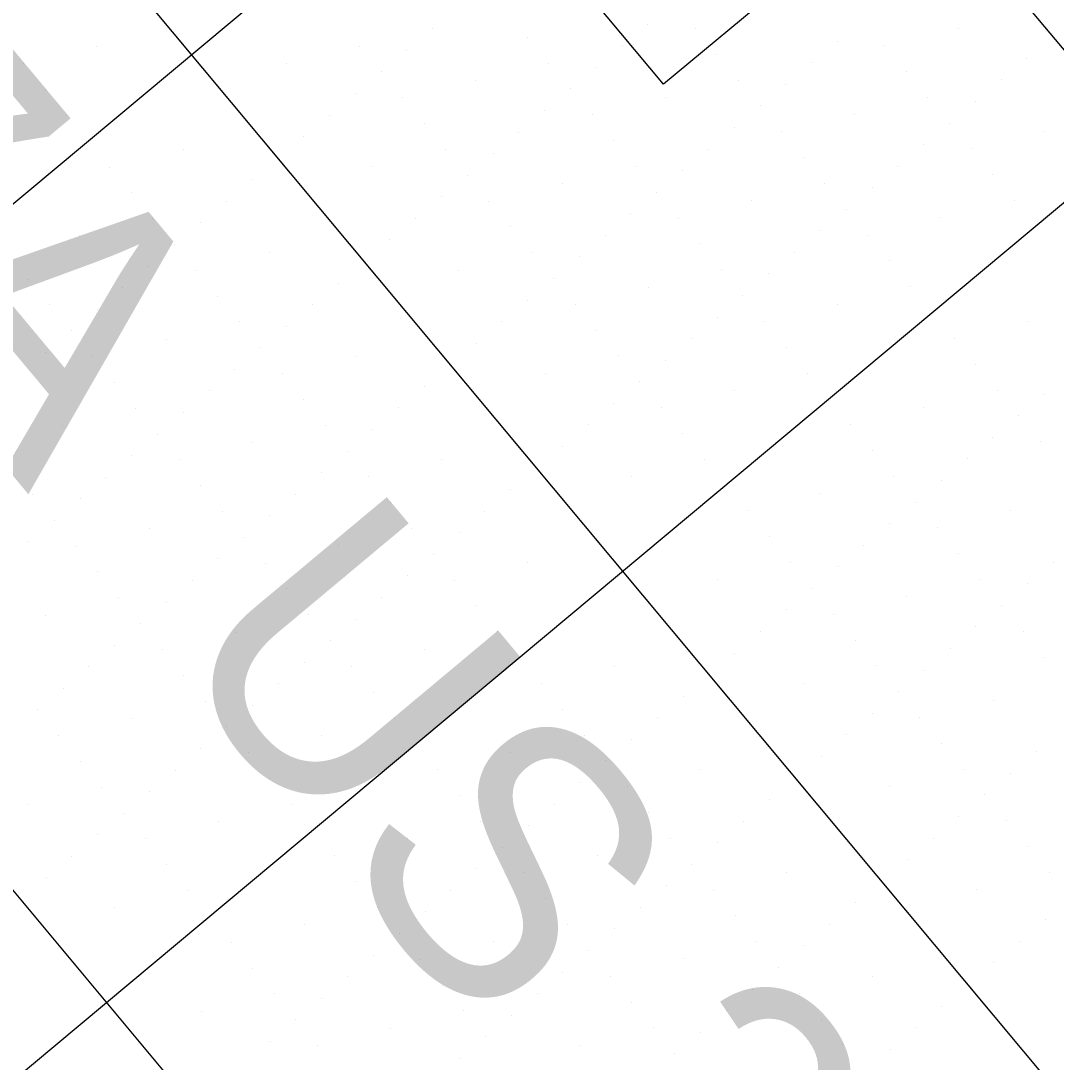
# Model space of a CAD drawing. Extents: x 2042995 to 2043795, y 305365 to 306249.
# Drawn here: x 2043310.23 to 2043341.02, y 305639.67 to 305670.62 of the extents above; entities that cross this region are included whole.
import ezdxf

# ---------------------------------------------------------------- set-up
doc = ezdxf.new("R2010")
doc.units = 0
for name, color, linetype in [('BR_CONCRETE', 7, 'Continuous'), ('BR_GRID DOTS', 7, 'Continuous'), ('BR_GRID LINES', 7, 'Continuous'), ('BR_TEXT', 7, 'Continuous')]:
    doc.layers.add(name, color=color, linetype=linetype)

msp = doc.modelspace()

# ---------------------------------------------------------------- linework, layer by layer
at = {"layer": 'BR_CONCRETE'}
msp.add_spline([(2043139.109, 306017.548), (2043148.199, 306007.16), (2043160.233, 305993.368), (2043172.245, 305979.557), (2043184.234, 305965.727), (2043196.201, 305951.879), (2043208.145, 305938.012), (2043220.067, 305924.126), (2043231.966, 305910.221), (2043243.843, 305896.297), (2043255.698, 305882.355), (2043267.529, 305868.394), (2043279.339, 305854.414), (2043291.126, 305840.415), (2043302.89, 305826.398), (2043314.632, 305812.361), (2043326.352, 305798.306), (2043338.049, 305784.233), (2043349.724, 305770.14), (2043361.376, 305756.029), (2043373.005, 305741.899), (2043384.613, 305727.75), (2043396.197, 305713.582), (2043407.76, 305699.396), (2043419.299, 305685.191), (2043430.817, 305670.967), (2043442.311, 305656.724), (2043453.784, 305642.463), (2043465.234, 305628.182), (2043476.661, 305613.883), (2043488.066, 305599.566), (2043499.448, 305585.229), (2043510.808, 305570.874), (2043522.146, 305556.5), (2043533.461, 305542.107), (2043544.753, 305527.695), (2043547.219, 305524.543)], degree=3, dxfattribs=at)
at = {"layer": 'BR_GRID DOTS'}
for p, q in [((2043328.881, 305670.519), (2043328.881, 305670.519)), ((2043322.479, 305670.384), (2043322.479, 305670.384)), ((2043330.289, 305670.393), (2043330.289, 305670.393)), ((2043338.099, 305670.401), (2043338.099, 305670.401)), ((2043340.916, 305670.148), (2043340.916, 305670.148)), ((2043312.493, 305669.861), (2043312.493, 305669.861)), ((2043320.303, 305669.87), (2043320.303, 305669.87)), ((2043325.296, 305670.131), (2043325.296, 305670.131)), ((2043328.113, 305669.878), (2043328.113, 305669.878)), ((2043334.515, 305670.013), (2043334.515, 305670.013)), ((2043335.923, 305669.887), (2043335.923, 305669.887)), ((2043321.711, 305669.743), (2043321.711, 305669.743)), ((2043330.93, 305669.625), (2043330.93, 305669.625)), ((2043310.316, 305669.346), (2043310.316, 305669.346)), ((2043318.127, 305669.355), (2043318.127, 305669.355)), ((2043325.937, 305669.364), (2043325.937, 305669.364)), ((2043327.346, 305669.237), (2043327.346, 305669.237)), ((2043333.747, 305669.372), (2043333.747, 305669.372)), ((2043340.149, 305669.507), (2043340.149, 305669.507)), ((2043320.944, 305669.102), (2043320.944, 305669.102)), ((2043336.564, 305669.119), (2043336.564, 305669.119)), ((2043323.761, 305668.849), (2043323.761, 305668.849)), ((2043326.578, 305668.596), (2043326.578, 305668.596)), ((2043331.571, 305668.858), (2043331.571, 305668.858)), ((2043332.98, 305668.731), (2043332.98, 305668.731)), ((2043339.381, 305668.866), (2043339.381, 305668.866)), ((2043310.958, 305668.579), (2043310.958, 305668.579)), ((2043320.176, 305668.461), (2043320.176, 305668.461)), ((2043321.585, 305668.334), (2043321.585, 305668.334)), ((2043329.395, 305668.343), (2043329.395, 305668.343)), ((2043337.205, 305668.352), (2043337.205, 305668.352)), ((2043332.212, 305668.09), (2043332.212, 305668.09)), ((2043338.614, 305668.225), (2043338.614, 305668.225)), ((2043311.599, 305667.811), (2043311.599, 305667.811)), ((2043319.409, 305667.82), (2043319.409, 305667.82)), ((2043325.81, 305667.955), (2043325.81, 305667.955)), ((2043327.219, 305667.829), (2043327.219, 305667.829)), ((2043335.029, 305667.837), (2043335.029, 305667.837)), ((2043322.226, 305667.567), (2043322.226, 305667.567)), ((2043331.445, 305667.449), (2043331.445, 305667.449)), ((2043337.846, 305667.584), (2043337.846, 305667.584)), ((2043318.641, 305667.179), (2043318.641, 305667.179)), ((2043325.043, 305667.314), (2043325.043, 305667.314)), ((2043327.86, 305667.061), (2043327.86, 305667.061)), ((2043332.853, 305667.323), (2043332.853, 305667.323)), ((2043340.663, 305667.331), (2043340.663, 305667.331)), ((2043315.057, 305666.791), (2043315.057, 305666.791)), ((2043322.867, 305666.799), (2043322.867, 305666.799)), ((2043330.677, 305666.808), (2043330.677, 305666.808)), ((2043337.079, 305666.943), (2043337.079, 305666.943)), ((2043338.487, 305666.817), (2043338.487, 305666.817)), ((2043317.874, 305666.538), (2043317.874, 305666.538)), ((2043324.275, 305666.673), (2043324.275, 305666.673)), ((2043333.494, 305666.555), (2043333.494, 305666.555)), ((2043312.881, 305666.276), (2043312.881, 305666.276)), ((2043320.691, 305666.285), (2043320.691, 305666.285)), ((2043328.501, 305666.293), (2043328.501, 305666.293)), ((2043329.91, 305666.167), (2043329.91, 305666.167)), ((2043336.311, 305666.302), (2043336.311, 305666.302)), ((2043317.106, 305665.897), (2043317.106, 305665.897)), ((2043323.508, 305666.032), (2043323.508, 305666.032)), ((2043339.128, 305666.049), (2043339.128, 305666.049)), ((2043313.522, 305665.509), (2043313.522, 305665.509)), ((2043326.325, 305665.779), (2043326.325, 305665.779)), ((2043329.142, 305665.526), (2043329.142, 305665.526)), ((2043334.135, 305665.788), (2043334.135, 305665.788)), ((2043335.544, 305665.661), (2043335.544, 305665.661)), ((2043316.339, 305665.256), (2043316.339, 305665.256)), ((2043322.74, 305665.391), (2043322.74, 305665.391)), ((2043324.149, 305665.264), (2043324.149, 305665.264)), ((2043331.959, 305665.273), (2043331.959, 305665.273)), ((2043339.769, 305665.282), (2043339.769, 305665.282)), ((2043328.375, 305664.885), (2043328.375, 305664.885)), ((2043334.776, 305665.02), (2043334.776, 305665.02)), ((2043314.163, 305664.741), (2043314.163, 305664.741)), ((2043315.571, 305664.615), (2043315.571, 305664.615)), ((2043321.973, 305664.75), (2043321.973, 305664.75)), ((2043329.783, 305664.758), (2043329.783, 305664.758)), ((2043337.593, 305664.767), (2043337.593, 305664.767)), ((2043324.79, 305664.497), (2043324.79, 305664.497)), ((2043334.009, 305664.379), (2043334.009, 305664.379)), ((2043335.417, 305664.252), (2043335.417, 305664.252)), ((2043311.987, 305664.227), (2043311.987, 305664.227)), ((2043314.804, 305663.974), (2043314.804, 305663.974)), ((2043321.205, 305664.109), (2043321.205, 305664.109)), ((2043327.607, 305664.244), (2043327.607, 305664.244)), ((2043330.424, 305663.991), (2043330.424, 305663.991)), ((2043317.621, 305663.721), (2043317.621, 305663.721)), ((2043325.431, 305663.729), (2043325.431, 305663.729)), ((2043333.241, 305663.738), (2043333.241, 305663.738)), ((2043314.036, 305663.333), (2043314.036, 305663.333)), ((2043320.438, 305663.468), (2043320.438, 305663.468)), ((2043326.84, 305663.603), (2043326.84, 305663.603)), ((2043336.058, 305663.485), (2043336.058, 305663.485)), ((2043315.445, 305663.206), (2043315.445, 305663.206)), ((2043323.255, 305663.215), (2043323.255, 305663.215)), ((2043331.065, 305663.223), (2043331.065, 305663.223)), ((2043332.474, 305663.097), (2043332.474, 305663.097)), ((2043310.452, 305662.945), (2043310.452, 305662.945)), ((2043319.67, 305662.827), (2043319.67, 305662.827)), ((2043326.072, 305662.962), (2043326.072, 305662.962)), ((2043328.889, 305662.709), (2043328.889, 305662.709)), ((2043336.699, 305662.717), (2043336.699, 305662.717)), ((2043313.269, 305662.692), (2043313.269, 305662.692)), ((2043316.086, 305662.439), (2043316.086, 305662.439)), ((2043331.706, 305662.456), (2043331.706, 305662.456)), ((2043311.093, 305662.177), (2043311.093, 305662.177)), ((2043318.903, 305662.186), (2043318.903, 305662.186)), ((2043325.305, 305662.321), (2043325.305, 305662.321)), ((2043326.713, 305662.194), (2043326.713, 305662.194)), ((2043334.523, 305662.203), (2043334.523, 305662.203)), ((2043312.501, 305662.051), (2043312.501, 305662.051)), ((2043330.939, 305661.815), (2043330.939, 305661.815)), ((2043316.727, 305661.671), (2043316.727, 305661.671)), ((2043318.135, 305661.545), (2043318.135, 305661.545)), ((2043324.537, 305661.68), (2043324.537, 305661.68)), ((2043332.347, 305661.688), (2043332.347, 305661.688)), ((2043340.157, 305661.697), (2043340.157, 305661.697)), ((2043311.734, 305661.41), (2043311.734, 305661.41)), ((2043314.551, 305661.157), (2043314.551, 305661.157)), ((2043327.354, 305661.427), (2043327.354, 305661.427)), ((2043330.171, 305661.174), (2043330.171, 305661.174)), ((2043337.981, 305661.182), (2043337.981, 305661.182)), ((2043317.368, 305660.904), (2043317.368, 305660.904)), ((2043323.769, 305661.039), (2043323.769, 305661.039)), ((2043332.988, 305660.921), (2043332.988, 305660.921)), ((2043310.966, 305660.769), (2043310.966, 305660.769)), ((2043312.375, 305660.642), (2043312.375, 305660.642)), ((2043320.185, 305660.651), (2043320.185, 305660.651)), ((2043327.995, 305660.659), (2043327.995, 305660.659)), ((2043316.6, 305660.263), (2043316.6, 305660.263)), ((2043323.002, 305660.398), (2043323.002, 305660.398)), ((2043329.404, 305660.533), (2043329.404, 305660.533)), ((2043338.622, 305660.415), (2043338.622, 305660.415)), ((2043318.009, 305660.136), (2043318.009, 305660.136)), ((2043325.819, 305660.145), (2043325.819, 305660.145)), ((2043333.629, 305660.153), (2043333.629, 305660.153)), ((2043313.016, 305659.875), (2043313.016, 305659.875)), ((2043315.833, 305659.622), (2043315.833, 305659.622)), ((2043322.234, 305659.757), (2043322.234, 305659.757)), ((2043328.636, 305659.892), (2043328.636, 305659.892)), ((2043331.453, 305659.639), (2043331.453, 305659.639)), ((2043339.263, 305659.647), (2043339.263, 305659.647)), ((2043318.65, 305659.369), (2043318.65, 305659.369)), ((2043340.672, 305659.521), (2043340.672, 305659.521)), ((2043313.657, 305659.107), (2043313.657, 305659.107)), ((2043321.467, 305659.116), (2043321.467, 305659.116)), ((2043327.869, 305659.251), (2043327.869, 305659.251)), ((2043329.277, 305659.124), (2043329.277, 305659.124)), ((2043337.087, 305659.133), (2043337.087, 305659.133)), ((2043315.065, 305658.981), (2043315.065, 305658.981)), ((2043339.904, 305658.88), (2043339.904, 305658.88)), ((2043311.481, 305658.593), (2043311.481, 305658.593)), ((2043319.291, 305658.601), (2043319.291, 305658.601)), ((2043320.699, 305658.475), (2043320.699, 305658.475)), ((2043327.101, 305658.61), (2043327.101, 305658.61)), ((2043334.911, 305658.618), (2043334.911, 305658.618)), ((2043314.298, 305658.34), (2043314.298, 305658.34)), ((2043317.115, 305658.087), (2043317.115, 305658.087)), ((2043329.918, 305658.357), (2043329.918, 305658.357)), ((2043339.137, 305658.239), (2043339.137, 305658.239)), ((2043340.546, 305658.112), (2043340.546, 305658.112)), ((2043319.932, 305657.834), (2043319.932, 305657.834)), ((2043326.334, 305657.969), (2043326.334, 305657.969)), ((2043335.552, 305657.851), (2043335.552, 305657.851)), ((2043313.53, 305657.699), (2043313.53, 305657.699)), ((2043314.939, 305657.572), (2043314.939, 305657.572)), ((2043322.749, 305657.581), (2043322.749, 305657.581)), ((2043330.559, 305657.589), (2043330.559, 305657.589)), ((2043338.369, 305657.598), (2043338.369, 305657.598)), ((2043319.164, 305657.193), (2043319.164, 305657.193)), ((2043325.566, 305657.328), (2043325.566, 305657.328)), ((2043312.763, 305657.058), (2043312.763, 305657.058)), ((2043320.573, 305657.066), (2043320.573, 305657.066)), ((2043328.383, 305657.075), (2043328.383, 305657.075)), ((2043336.193, 305657.083), (2043336.193, 305657.083)), ((2043337.602, 305656.957), (2043337.602, 305656.957)), ((2043310.587, 305656.543), (2043310.587, 305656.543)), ((2043315.58, 305656.805), (2043315.58, 305656.805)), ((2043318.397, 305656.552), (2043318.397, 305656.552)), ((2043324.799, 305656.687), (2043324.799, 305656.687)), ((2043334.017, 305656.569), (2043334.017, 305656.569)), ((2043311.995, 305656.417), (2043311.995, 305656.417)), ((2043321.214, 305656.299), (2043321.214, 305656.299)), ((2043336.834, 305656.316), (2043336.834, 305656.316)), ((2043316.221, 305656.037), (2043316.221, 305656.037)), ((2043317.629, 305655.911), (2043317.629, 305655.911)), ((2043324.031, 305656.046), (2043324.031, 305656.046)), ((2043331.841, 305656.054), (2043331.841, 305656.054)), ((2043339.651, 305656.063), (2043339.651, 305656.063)), ((2043311.228, 305655.776), (2043311.228, 305655.776)), ((2043336.067, 305655.675), (2043336.067, 305655.675)), ((2043314.045, 305655.523), (2043314.045, 305655.523)), ((2043321.855, 305655.531), (2043321.855, 305655.531)), ((2043323.263, 305655.405), (2043323.263, 305655.405)), ((2043332.482, 305655.287), (2043332.482, 305655.287)), ((2043337.475, 305655.548), (2043337.475, 305655.548)), ((2043310.46, 305655.134), (2043310.46, 305655.134)), ((2043311.869, 305655.008), (2043311.869, 305655.008)), ((2043316.862, 305655.27), (2043316.862, 305655.27)), ((2043319.679, 305655.017), (2043319.679, 305655.017)), ((2043335.299, 305655.034), (2043335.299, 305655.034)), ((2043322.496, 305654.764), (2043322.496, 305654.764)), ((2043338.116, 305654.781), (2043338.116, 305654.781)), ((2043316.094, 305654.629), (2043316.094, 305654.629)), ((2043317.503, 305654.502), (2043317.503, 305654.502)), ((2043325.313, 305654.511), (2043325.313, 305654.511)), ((2043333.123, 305654.519), (2043333.123, 305654.519)), ((2043334.532, 305654.393), (2043334.532, 305654.393)), ((2043340.934, 305654.528), (2043340.934, 305654.528)), ((2043312.51, 305654.24), (2043312.51, 305654.24)), ((2043321.728, 305654.123), (2043321.728, 305654.123)), ((2043315.327, 305653.987), (2043315.327, 305653.987)), ((2043318.144, 305653.735), (2043318.144, 305653.735)), ((2043323.137, 305653.996), (2043323.137, 305653.996)), ((2043330.947, 305654.005), (2043330.947, 305654.005)), ((2043333.764, 305653.752), (2043333.764, 305653.752)), ((2043338.757, 305654.013), (2043338.757, 305654.013)), ((2043340.166, 305653.887), (2043340.166, 305653.887)), ((2043313.151, 305653.473), (2043313.151, 305653.473)), ((2043320.961, 305653.482), (2043320.961, 305653.482)), ((2043336.581, 305653.499), (2043336.581, 305653.499)), ((2043314.559, 305653.346), (2043314.559, 305653.346)), ((2043323.778, 305653.229), (2043323.778, 305653.229)), ((2043332.997, 305653.111), (2043332.997, 305653.111)), ((2043339.399, 305653.246), (2043339.399, 305653.246)), ((2043310.975, 305652.958), (2043310.975, 305652.958)), ((2043318.785, 305652.967), (2043318.785, 305652.967)), ((2043320.193, 305652.84), (2043320.193, 305652.84)), ((2043334.405, 305652.984), (2043334.405, 305652.984)), ((2043313.792, 305652.705), (2043313.792, 305652.705)), ((2043338.631, 305652.605), (2043338.631, 305652.605)), ((2043316.609, 305652.452), (2043316.609, 305652.452)), ((2043319.426, 305652.199), (2043319.426, 305652.199)), ((2043324.419, 305652.461), (2043324.419, 305652.461)), ((2043332.229, 305652.47), (2043332.229, 305652.47)), ((2043335.046, 305652.217), (2043335.046, 305652.217)), ((2043340.04, 305652.478), (2043340.04, 305652.478)), ((2043313.024, 305652.064), (2043313.024, 305652.064)), ((2043314.433, 305651.938), (2043314.433, 305651.938)), ((2043322.243, 305651.946), (2043322.243, 305651.946)), ((2043337.863, 305651.964), (2043337.863, 305651.964)), ((2043331.462, 305651.829), (2043331.462, 305651.829)), ((2043340.681, 305651.711), (2043340.681, 305651.711)), ((2043312.257, 305651.423), (2043312.257, 305651.423)), ((2043318.658, 305651.558), (2043318.658, 305651.558)), ((2043320.067, 305651.432), (2043320.067, 305651.432)), ((2043327.877, 305651.441), (2043327.877, 305651.441)), ((2043335.687, 305651.449), (2043335.687, 305651.449)), ((2043337.096, 305651.323), (2043337.096, 305651.323)), ((2043315.074, 305651.17), (2043315.074, 305651.17)), ((2043330.694, 305651.188), (2043330.694, 305651.188)), ((2043311.489, 305650.782), (2043311.489, 305650.782)), ((2043317.891, 305650.917), (2043317.891, 305650.917)), ((2043320.708, 305650.664), (2043320.708, 305650.664)), ((2043325.701, 305650.926), (2043325.701, 305650.926)), ((2043333.511, 305650.935), (2043333.511, 305650.935)), ((2043336.328, 305650.682), (2043336.328, 305650.682)), ((2043315.715, 305650.403), (2043315.715, 305650.403)), ((2043329.927, 305650.546), (2043329.927, 305650.546)), ((2043339.146, 305650.429), (2043339.146, 305650.429)), ((2043310.722, 305650.141), (2043310.722, 305650.141)), ((2043317.123, 305650.276), (2043317.123, 305650.276)), ((2043326.342, 305650.158), (2043326.342, 305650.158)), ((2043335.561, 305650.041), (2043335.561, 305650.041)), ((2043313.539, 305649.888), (2043313.539, 305649.888)), ((2043321.349, 305649.897), (2043321.349, 305649.897)), ((2043329.159, 305649.905), (2043329.159, 305649.905)), ((2043336.969, 305649.914), (2043336.969, 305649.914)), ((2043316.356, 305649.635), (2043316.356, 305649.635)), ((2043334.793, 305649.399), (2043334.793, 305649.399)), ((2043311.363, 305649.374), (2043311.363, 305649.374)), ((2043319.173, 305649.382), (2043319.173, 305649.382)), ((2043326.983, 305649.391), (2043326.983, 305649.391)), ((2043328.392, 305649.264), (2043328.392, 305649.264)), ((2043337.61, 305649.147), (2043337.61, 305649.147)), ((2043315.588, 305648.994), (2043315.588, 305648.994)), ((2043316.997, 305648.868), (2043316.997, 305648.868)), ((2043324.807, 305648.876), (2043324.807, 305648.876)), ((2043340.428, 305648.894), (2043340.428, 305648.894)), ((2043312.004, 305648.606), (2043312.004, 305648.606)), ((2043327.624, 305648.623), (2043327.624, 305648.623)), ((2043334.026, 305648.758), (2043334.026, 305648.758)), ((2043314.821, 305648.353), (2043314.821, 305648.353)), ((2043322.631, 305648.362), (2043322.631, 305648.362)), ((2043330.441, 305648.37), (2043330.441, 305648.37)), ((2043338.252, 305648.379), (2043338.252, 305648.379)), ((2043339.66, 305648.252), (2043339.66, 305648.252)), ((2043317.638, 305648.1), (2043317.638, 305648.1)), ((2043326.857, 305647.982), (2043326.857, 305647.982)), ((2043328.265, 305647.856), (2043328.265, 305647.856)), ((2043333.258, 305648.117), (2043333.258, 305648.117)), ((2043336.075, 305647.864), (2043336.075, 305647.864)), ((2043312.645, 305647.839), (2043312.645, 305647.839)), ((2043314.053, 305647.712), (2043314.053, 305647.712)), ((2043323.272, 305647.594), (2043323.272, 305647.594)), ((2043338.893, 305647.611), (2043338.893, 305647.611)), ((2043310.469, 305647.324), (2043310.469, 305647.324)), ((2043318.279, 305647.333), (2043318.279, 305647.333)), ((2043326.089, 305647.341), (2043326.089, 305647.341)), ((2043332.491, 305647.476), (2043332.491, 305647.476)), ((2043313.286, 305647.071), (2043313.286, 305647.071)), ((2043328.906, 305647.088), (2043328.906, 305647.088)), ((2043338.125, 305646.97), (2043338.125, 305646.97)), ((2043316.103, 305646.818), (2043316.103, 305646.818)), ((2043323.913, 305646.827), (2043323.913, 305646.827)), ((2043325.322, 305646.7), (2043325.322, 305646.7)), ((2043331.723, 305646.835), (2043331.723, 305646.835)), ((2043339.534, 305646.844), (2043339.534, 305646.844)), ((2043312.518, 305646.43), (2043312.518, 305646.43)), ((2043313.927, 305646.304), (2043313.927, 305646.304)), ((2043321.737, 305646.312), (2043321.737, 305646.312)), ((2043329.547, 305646.321), (2043329.547, 305646.321)), ((2043337.357, 305646.329), (2043337.357, 305646.329)), ((2043324.554, 305646.059), (2043324.554, 305646.059)), ((2043330.956, 305646.194), (2043330.956, 305646.194)), ((2043340.175, 305646.076), (2043340.175, 305646.076)), ((2043311.751, 305645.789), (2043311.751, 305645.789)), ((2043319.561, 305645.798), (2043319.561, 305645.798)), ((2043327.371, 305645.806), (2043327.371, 305645.806)), ((2043336.59, 305645.688), (2043336.59, 305645.688)), ((2043314.568, 305645.536), (2043314.568, 305645.536)), ((2043323.787, 305645.418), (2043323.787, 305645.418)), ((2043330.188, 305645.553), (2043330.188, 305645.553)), ((2043310.983, 305645.148), (2043310.983, 305645.148)), ((2043325.195, 305645.292), (2043325.195, 305645.292)), ((2043333.005, 305645.3), (2043333.005, 305645.3)), ((2043340.816, 305645.309), (2043340.816, 305645.309)), ((2043315.209, 305644.769), (2043315.209, 305644.769)), ((2043320.202, 305645.03), (2043320.202, 305645.03)), ((2043323.019, 305644.777), (2043323.019, 305644.777)), ((2043329.421, 305644.912), (2043329.421, 305644.912)), ((2043330.829, 305644.786), (2043330.829, 305644.786)), ((2043335.822, 305645.047), (2043335.822, 305645.047)), ((2043338.64, 305644.794), (2043338.64, 305644.794)), ((2043325.836, 305644.524), (2043325.836, 305644.524)), ((2043313.033, 305644.254), (2043313.033, 305644.254)), ((2043320.843, 305644.263), (2043320.843, 305644.263)), ((2043322.252, 305644.136), (2043322.252, 305644.136)), ((2043328.653, 305644.271), (2043328.653, 305644.271)), ((2043335.055, 305644.406), (2043335.055, 305644.406)), ((2043331.47, 305644.018), (2043331.47, 305644.018)), ((2043340.689, 305643.9), (2043340.689, 305643.9)), ((2043318.667, 305643.748), (2043318.667, 305643.748)), ((2043326.477, 305643.757), (2043326.477, 305643.757)), ((2043327.886, 305643.63), (2043327.886, 305643.63)), ((2043334.287, 305643.765), (2043334.287, 305643.765)), ((2043316.491, 305643.234), (2043316.491, 305643.234)), ((2043321.484, 305643.495), (2043321.484, 305643.495)), ((2043324.301, 305643.242), (2043324.301, 305643.242)), ((2043332.111, 305643.251), (2043332.111, 305643.251)), ((2043339.922, 305643.259), (2043339.922, 305643.259)), ((2043327.118, 305642.989), (2043327.118, 305642.989)), ((2043333.52, 305643.124), (2043333.52, 305643.124)), ((2043320.717, 305642.854), (2043320.717, 305642.854)), ((2043322.125, 305642.728), (2043322.125, 305642.728)), ((2043329.935, 305642.736), (2043329.935, 305642.736)), ((2043339.154, 305642.618), (2043339.154, 305642.618)), ((2043317.132, 305642.466), (2043317.132, 305642.466)), ((2043326.351, 305642.348), (2043326.351, 305642.348)), ((2043332.752, 305642.483), (2043332.752, 305642.483)), ((2043319.949, 305642.213), (2043319.949, 305642.213)), ((2043327.759, 305642.222), (2043327.759, 305642.222)), ((2043335.569, 305642.23), (2043335.569, 305642.23)), ((2043338.387, 305641.977), (2043338.387, 305641.977)), ((2043317.773, 305641.699), (2043317.773, 305641.699)), ((2043322.766, 305641.96), (2043322.766, 305641.96)), ((2043325.583, 305641.707), (2043325.583, 305641.707)), ((2043331.985, 305641.842), (2043331.985, 305641.842)), ((2043333.393, 305641.716), (2043333.393, 305641.716)), ((2043319.181, 305641.572), (2043319.181, 305641.572)), ((2043328.4, 305641.454), (2043328.4, 305641.454)), ((2043315.597, 305641.184), (2043315.597, 305641.184)), ((2043323.407, 305641.193), (2043323.407, 305641.193)), ((2043324.816, 305641.066), (2043324.816, 305641.066)), ((2043331.217, 305641.201), (2043331.217, 305641.201)), ((2043337.619, 305641.336), (2043337.619, 305641.336)), ((2043318.414, 305640.931), (2043318.414, 305640.931)), ((2043334.034, 305640.948), (2043334.034, 305640.948)), ((2043321.231, 305640.678), (2043321.231, 305640.678)), ((2043324.048, 305640.425), (2043324.048, 305640.425)), ((2043329.041, 305640.687), (2043329.041, 305640.687)), ((2043330.45, 305640.56), (2043330.45, 305640.56)), ((2043336.852, 305640.695), (2043336.852, 305640.695)), ((2043317.646, 305640.29), (2043317.646, 305640.29)), ((2043319.055, 305640.164), (2043319.055, 305640.164)), ((2043326.865, 305640.172), (2043326.865, 305640.172)), ((2043334.675, 305640.181), (2043334.675, 305640.181)), ((2043329.682, 305639.919), (2043329.682, 305639.919)), ((2043336.084, 305640.054), (2043336.084, 305640.054)), ((2043323.281, 305639.784), (2043323.281, 305639.784))]:
    msp.add_line(p, q, dxfattribs=at)
at = {"layer": 'BR_GRID LINES'}
for p, q in [((2043163.993, 305881.983), (2043508.01, 305470.082)), ((2043148.643, 305869.163), (2043356.335, 305620.487)), ((2043133.293, 305856.342), (2043340.985, 305607.666)), ((2043438.113, 305772.172), (2043284.609, 305643.967)), ((2043450.933, 305756.822), (2043297.429, 305628.617))]:
    msp.add_line(p, q, dxfattribs=at)
at = {"layer": 'BR_TEXT'}
msp.add_lwpolyline([(2043329.928, 305675.214), (2043332.877, 305671.684), (2043329.346, 305668.735), (2043326.397, 305672.265)], close=True, dxfattribs=at)

# ---------------------------------------------------------------- texts
msp.add_text('SECTION ALONG L US 17A  US 21', height=8.12508, rotation=309.8684, dxfattribs=at).set_placement((2043221.449, 305763.122))

doc.saveas('drawing.dxf')
